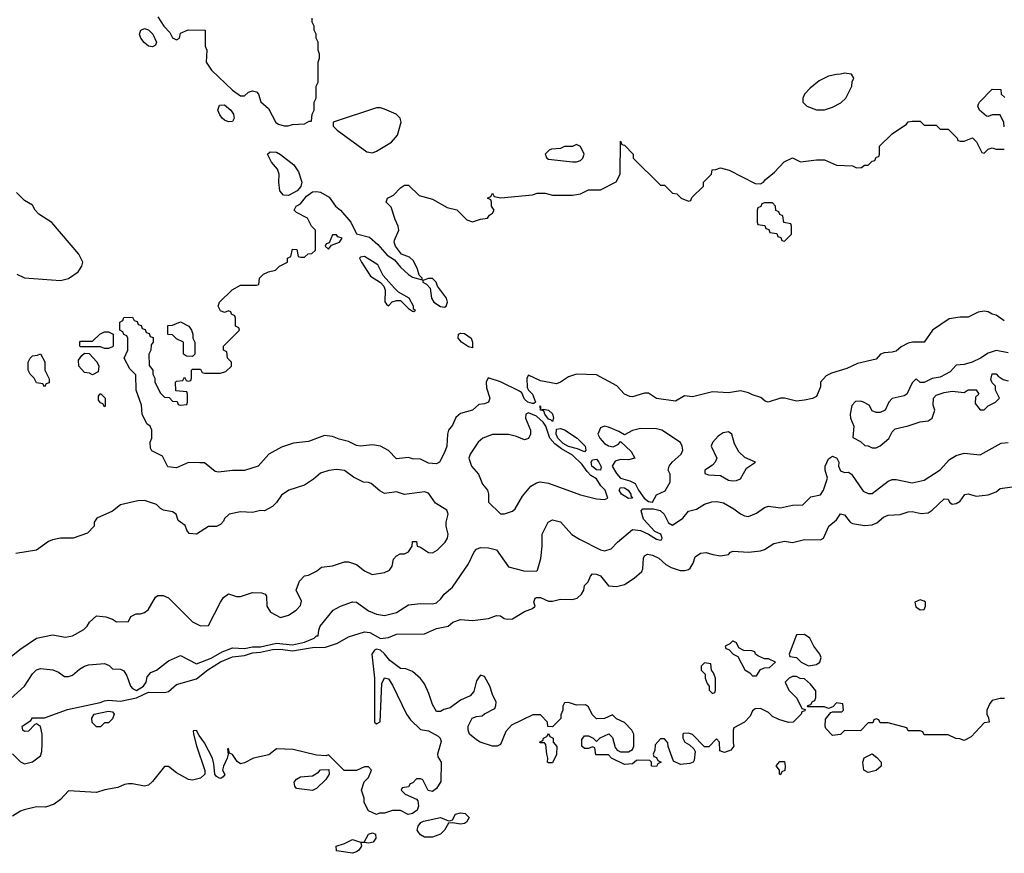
# Model space of a CAD drawing. Header units: inches. Extents: x 2701323 to 2964515, y 494916 to 722124.
# Tile 348 of 656: x 2793126 to 2798050, y 674195 to 678362. Entities that reach past the tile are written whole.
import ezdxf

# ---------------------------------------------------------------- set-up
doc = ezdxf.new("R2010")
doc.units = ezdxf.units.IN
doc.header["$MEASUREMENT"] = 0
doc.layers.add('C7697', color=7, linetype='Continuous')

msp = doc.modelspace()

# ---------------------------------------------------------------- linework, layer by layer
at = {"layer": 'C7697', "color": 2}
for points, elevation in [([(2793816.3, 678376.3), (2793846.8, 678330), (2793877.3, 678297.3), (2793890, 678272), (2793910, 678262), (2793926, 678270), (2793930, 678294), (2793968.9, 678311.1), (2794054, 678310), (2794054, 678230), (2794062, 678210), (2794058, 678150), (2794086, 678110), (2794190.8, 678010), (2794230, 677980.7), (2794250, 677981), (2794270, 677998.8), (2794290, 678006.8), (2794310, 678001), (2794321, 677990), (2794331.1, 677951.1), (2794370, 677918), (2794407.5, 677847.5), (2794419.8, 677839.8), (2794448.4, 677831.6), (2794468.4, 677831.6), (2794490, 677838), (2794550, 677842), (2794574, 677854), (2794586, 677854), (2794588, 677890), (2794598, 677910), (2794598, 677950), (2794608, 677970), (2794608, 678030), (2794618, 678050), (2794618, 678150), (2794626, 678170), (2794626, 678190), (2794618, 678210), (2794618, 678250), (2794608.9, 678268.9), (2794608, 678290), (2794598, 678310), (2794598, 678330), (2794588, 678350), (2794588, 678370)], 10), ([(2798050, 677826), (2798047.3, 677847.3), (2798030, 677886), (2797990, 677886), (2797970, 677878), (2797960.4, 677880.4), (2797926, 677910), (2797918, 677930), (2797920.4, 677939.6), (2797926, 677950), (2797990, 678014), (2798032.7, 678012.7), (2798034, 677990), (2798052.7, 677972.7)], 6), ([(2798050, 676857.2), (2798010, 676884), (2797989.3, 676889.3), (2797970, 676902), (2797950, 676904), (2797919.8, 676900.2), (2797870, 676874), (2797830, 676874), (2797774.4, 676865.6), (2797690.6, 676809.4), (2797650, 676749.2), (2797590.7, 676749.3), (2797570, 676745.2), (2797534, 676726), (2797510, 676705.2), (2797490, 676699.3), (2797450, 676697.2), (2797430.7, 676689.3), (2797410, 676664), (2797316.3, 676643.7), (2797262, 676618), (2797185.5, 676594.5), (2797159.1, 676580.9), (2797131, 676550), (2797130, 676526), (2797110, 676478), (2797090, 676468), (2797050, 676459), (2797010, 676455.3), (2796950, 676469), (2796930, 676469), (2796869.2, 676449.2), (2796854.6, 676454.6), (2796832.9, 676472.9), (2796790, 676486), (2796770, 676497.2), (2796730, 676506), (2796670, 676497.2), (2796590, 676500.9), (2796490, 676477.2), (2796450, 676482), (2796405.4, 676454.6), (2796310, 676468.7), (2796270, 676495.3), (2796250, 676494), (2796190, 676477.2), (2796178, 676478), (2796150, 676489), (2796111.8, 676531.8), (2796010, 676586.6), (2795910.6, 676589.4), (2795870, 676577.2), (2795830, 676549), (2795810, 676541.2), (2795730, 676557), (2795670, 676584), (2795663, 676570), (2795663.9, 676523.9), (2795670.7, 676510), (2795690.3, 676490.3), (2795706, 676450), (2795697.5, 676442.5), (2795690, 676442.9), (2795667, 676450), (2795650, 676465.1), (2795636.8, 676496.8), (2795624.8, 676504.8), (2795530, 676552), (2795468.1, 676571.9), (2795458, 676550), (2795460.9, 676520.9), (2795477.3, 676470), (2795470.8, 676450), (2795450, 676441.2), (2795422, 676438), (2795390, 676409.3), (2795330, 676393.2), (2795307.5, 676372.5), (2795290, 676335.3), (2795271, 676310), (2795264.7, 676290), (2795262.8, 676230), (2795250, 676198), (2795224.7, 676150), (2795210, 676141.2), (2795170, 676145.2), (2795130, 676165.2), (2795090, 676166.6), (2795070, 676173.2), (2795010, 676166.6), (2794970, 676209), (2794930, 676229.2), (2794890, 676237.2), (2794830, 676229.4), (2794810, 676232.7), (2794770, 676253.2), (2794724.1, 676264.1), (2794690, 676279), (2794650, 676284), (2794570, 676253.2), (2794494.8, 676245.2), (2794435.3, 676224.7), (2794371.3, 676190), (2794318, 676130), (2794250, 676109), (2794190, 676109), (2794120.2, 676100.2), (2794104, 676104), (2794050, 676146), (2794027.3, 676147.3), (2793970, 676148.7), (2793910, 676121.2), (2793866.6, 676126.6), (2793840.4, 676180.4), (2793787.3, 676207.3), (2793780.4, 676220.4), (2793778, 676250), (2793786, 676270), (2793786, 676310), (2793778, 676330), (2793762, 676342), (2793738, 676390), (2793734.6, 676434.6), (2793708, 676510), (2793707.3, 676587.3), (2793676.4, 676616.4), (2793648, 676670), (2793666, 676710), (2793666, 676770), (2793662, 676782), (2793647.3, 676787.3), (2793642, 676802), (2793626, 676810), (2793626, 676850), (2793642, 676858), (2793647.3, 676872.7), (2793690, 676874), (2793698, 676858), (2793712.7, 676852.7), (2793718, 676838), (2793732.7, 676832.7), (2793738, 676818), (2793752.7, 676812.7), (2793758, 676798), (2793772.7, 676792.7), (2793778, 676778), (2793792.7, 676772.7), (2793794, 676750), (2793783.6, 676736.4), (2793782, 676710), (2793772, 676690), (2793772.7, 676632.7), (2793792, 676610), (2793792, 676590), (2793802, 676570), (2793802, 676550), (2793830, 676494), (2793850, 676474), (2793872.7, 676472.7), (2793890, 676454), (2793912.7, 676452.7), (2793918, 676438), (2793930, 676434), (2793962, 676438), (2793966, 676450), (2793966, 676490), (2793962, 676502), (2793907.3, 676507.3), (2793906, 676550), (2793910, 676554), (2793942, 676558), (2793950, 676574), (2793958, 676558), (2793970, 676554), (2793982, 676558), (2793986, 676570), (2793986, 676610), (2793990, 676614), (2794030, 676614), (2794038, 676598), (2794050, 676594), (2794130, 676594), (2794156.4, 676603.6), (2794186, 676630), (2794186, 676650), (2794166, 676670), (2794162, 676702), (2794146, 676710), (2794146, 676730), (2794226, 676810), (2794222, 676822), (2794206, 676830), (2794206, 676870), (2794202, 676882), (2794186, 676890), (2794182, 676902), (2794170, 676906), (2794150, 676898), (2794130, 676906), (2794118, 676930), (2794126, 676950), (2794188.9, 677011.1), (2794230, 677034), (2794310, 677034), (2794322, 677038), (2794326, 677070), (2794346, 677090), (2794370, 677102), (2794406, 677110), (2794426, 677130), (2794466, 677150), (2794466, 677170), (2794482, 677178), (2794490, 677214), (2794512.7, 677212.7), (2794518, 677178), (2794530, 677174), (2794550, 677174), (2794568, 677192), (2794587.3, 677192.7), (2794606, 677210), (2794606, 677310), (2794586, 677330), (2794566, 677370), (2794510, 677398), (2794498, 677410), (2794508, 677430), (2794530, 677441), (2794561, 677479), (2794590, 677500.8), (2794610, 677503.6), (2794630, 677499.6), (2794674.1, 677474.1), (2794705.7, 677430), (2794730.3, 677410.2), (2794781.7, 677350), (2794810, 677290.7), (2794875.5, 677275.5), (2794917.5, 677237.5), (2794964.3, 677184.3), (2795000.7, 677160.7), (2795030, 677124.6), (2795070, 677087.6), (2795090, 677075.5), (2795138, 677062), (2795138, 677070), (2795124, 677084), (2795115.5, 677115.5), (2795096, 677156), (2795075.5, 677175.5), (2795035.3, 677190), (2795006, 677230), (2794999, 677250), (2795000.2, 677259.8), (2795022, 677310), (2795019, 677330), (2795003.2, 677363.2), (2794984, 677424), (2794958, 677450), (2794966, 677470), (2794994.6, 677485.4), (2795030, 677522), (2795050, 677534), (2795070, 677534), (2795123.6, 677483.6), (2795190, 677464.7), (2795263.6, 677423.6), (2795311.3, 677411.3), (2795362, 677362), (2795390, 677351.3), (2795430, 677364.7), (2795466, 677370), (2795475.3, 677384.7), (2795490, 677394), (2795498, 677410), (2795486, 677430), (2795486, 677450), (2795482, 677462), (2795466, 677470), (2795482, 677478), (2795490, 677494), (2795498, 677478), (2795531.6, 677471.6), (2795690, 677486.8), (2795714.4, 677494.4), (2795754.4, 677494.4), (2795790, 677484.7), (2795890, 677484.7), (2795930, 677491.3), (2795970, 677511), (2796030, 677512), (2796109, 677551), (2796129, 677590), (2796130, 677754), (2796138, 677738), (2796150, 677734), (2796194, 677690), (2796194, 677670), (2796330, 677534), (2796350, 677534), (2796390, 677494), (2796411.6, 677491.6), (2796434, 677470), (2796470, 677454), (2796482, 677458), (2796487.3, 677472.7), (2796546, 677530), (2796546, 677550), (2796586, 677590), (2796588.9, 677611.1), (2796607.3, 677612.7), (2796630, 677622), (2796674, 677610), (2796803.6, 677543.6), (2796830, 677542), (2796846, 677550), (2796856.4, 677563.6), (2796900.4, 677599.6), (2796948.9, 677651.1), (2796990, 677672), (2797030, 677652), (2797110, 677662), (2797150, 677662), (2797210, 677634), (2797290, 677632), (2797310, 677622), (2797336.4, 677623.6), (2797350, 677634), (2797370, 677634), (2797390, 677654), (2797402, 677658), (2797410, 677674), (2797422, 677678), (2797426, 677690), (2797426, 677730), (2797488.9, 677791.1), (2797560.4, 677839.6), (2797570, 677852), (2797590, 677854), (2797630, 677854), (2797650, 677834), (2797710, 677834), (2797730, 677814), (2797770, 677814), (2797814, 677770), (2797818, 677758), (2797830, 677754), (2797850, 677754), (2797891.6, 677771.6), (2797911.6, 677751.6), (2797938, 677698), (2797950, 677694), (2797970, 677714), (2797990, 677722), (2798010, 677714), (2798050, 677714)], 6), ([(2793111, 677090), (2793150, 677070.6), (2793330, 677057.3), (2793370, 677067.3), (2793418.4, 677101.6), (2793437.2, 677130), (2793441.2, 677150), (2793421.2, 677190), (2793287.2, 677347.2), (2793222, 677390), (2793204, 677410), (2793190, 677435.3), (2793150, 677458), (2793110, 677498)], 10), ([(2798070, 676697.2), (2798010, 676708.7), (2797970, 676695.3), (2797930.9, 676669.1), (2797890, 676649), (2797850, 676638), (2797810, 676635.3), (2797778.8, 676601.2), (2797730, 676575.3), (2797690, 676568.7), (2797650, 676548), (2797628.4, 676548.4), (2797610, 676566), (2797590, 676546), (2797562, 676490), (2797550, 676482), (2797490, 676468), (2797472, 676450), (2797454, 676410), (2797430, 676398), (2797410, 676398), (2797390, 676406), (2797374.6, 676434.6), (2797346, 676450), (2797330, 676455.3), (2797306.4, 676453.6), (2797286.8, 676433.2), (2797278.8, 676390), (2797281, 676370), (2797298, 676330), (2797292.7, 676272.7), (2797330, 676254), (2797352.7, 676232.7), (2797370, 676232), (2797390, 676222), (2797410, 676222), (2797430, 676231.3), (2797472.1, 676267.9), (2797490, 676302), (2797503.7, 676316.3), (2797570, 676331), (2797628.9, 676351.1), (2797670, 676356), (2797688.7, 676370), (2797702, 676410), (2797694.6, 676434.6), (2797695.3, 676470), (2797710, 676484.7), (2797750, 676498), (2797790, 676504.7), (2797850, 676498), (2797870, 676512), (2797910, 676511.3), (2797922, 676490), (2797906, 676474), (2797903.5, 676443.5), (2797930, 676412), (2797950, 676412), (2797968.9, 676431.1), (2798006, 676450), (2798026, 676470), (2798006, 676510), (2798006, 676530), (2797990, 676546), (2797983.1, 676563.1), (2797990, 676592), (2798010, 676592), (2798019.6, 676579.6), (2798043.6, 676563.6), (2798070, 676556)], 10), ([(2793061.2, 674950), (2793150, 675030.8), (2793190, 675091.3), (2793210, 675111.3), (2793230, 675118), (2793291.1, 675111.1), (2793319.8, 675099.8), (2793350, 675078), (2793370, 675078), (2793390, 675084.7), (2793424.8, 675115.2), (2793450, 675130.7), (2793470, 675137.3), (2793550, 675144), (2793573, 675133), (2793590, 675116), (2793630, 675114.8), (2793647.3, 675107.3), (2793662.5, 675082.5), (2793680.7, 675030), (2793690, 675018.8), (2793710, 675009.1), (2793744.5, 675030), (2793759.3, 675050), (2793764.1, 675075.9), (2793782, 675098), (2793810, 675110.8), (2793870, 675156), (2793930, 675182.8), (2794010, 675141), (2794084, 675170), (2794138.5, 675201.5), (2794190, 675222.4), (2794250, 675219.1), (2794290, 675227.1), (2794330, 675226.8), (2794410, 675244.6), (2794490, 675236.2), (2794550, 675250.4), (2794598, 675270), (2794610, 675282), (2794618, 675282), (2794621.2, 675310), (2794629.2, 675330), (2794694, 675410), (2794729.6, 675430.4), (2794790, 675451), (2794810.8, 675450.8), (2794870, 675406.8), (2794910.6, 675390.6), (2794950, 675382.8), (2795010, 675398.8), (2795070, 675436), (2795130, 675442.8), (2795190, 675441), (2795210, 675446), (2795232.9, 675467.1), (2795248.7, 675490), (2795290, 675524.7), (2795370, 675641), (2795399.1, 675700.9), (2795410, 675714.8), (2795430, 675722.8), (2795470, 675722), (2795510, 675711.3), (2795570, 675626), (2795646.4, 675606.4), (2795710, 675604.7), (2795715.3, 675610), (2795732.5, 675667.5), (2795739.3, 675730), (2795739, 675790), (2795768.7, 675850), (2795790, 675861), (2795830, 675851), (2795888, 675788), (2795925.2, 675765.2), (2796030, 675711), (2796052.9, 675707.1), (2796084, 675716), (2796115.3, 675750), (2796190, 675814), (2796230, 675808), (2796270.5, 675790.5), (2796310, 675764.9), (2796330, 675760.7), (2796336.6, 675763.4), (2796339.3, 675770), (2796332.3, 675790), (2796303.1, 675803.1), (2796245.2, 675865.2), (2796233.3, 675906.7), (2796242.6, 675917.4), (2796296.4, 675916.4), (2796328.9, 675908.9), (2796348.2, 675890), (2796370, 675847.3), (2796390, 675834.9), (2796442, 675870), (2796470, 675904.7), (2796510, 675914.8), (2796550, 675940.7), (2796587.9, 675952.1), (2796612.5, 675952.5), (2796645.8, 675945.8), (2796696.8, 675916.8), (2796730, 675891), (2796750, 675881), (2796770, 675878.8), (2796810, 675894.8), (2796850, 675922.8), (2796870, 675930.6), (2796930, 675922.4), (2796990, 675934.9), (2797042.7, 675937.3), (2797082.9, 675977.1), (2797130, 675987.3), (2797146, 676010), (2797165.6, 676070), (2797153.6, 676110), (2797154.7, 676130), (2797170, 676167.3), (2797190, 676179.3), (2797213, 676170), (2797222.4, 676150), (2797221.6, 676130), (2797230, 676106), (2797250, 676098.8), (2797270, 676100.7), (2797286, 676090), (2797344.9, 676004.9), (2797370, 675993.4), (2797390, 675994), (2797470, 676054.8), (2797490, 676064), (2797510, 676064), (2797590, 676046.8), (2797650, 676060.7), (2797730, 676110.8), (2797776, 676164), (2797810, 676182.8), (2797850, 676194.8), (2797930, 676187.3), (2798034.8, 676245.2), (2798070, 676248)], 6), ([(2793050, 675151.3), (2793126.3, 675213.7), (2793210, 675270.7), (2793290, 675286.8), (2793355.3, 675275.3), (2793390, 675281), (2793446.8, 675313.2), (2793464, 675330), (2793475.3, 675350), (2793510, 675382), (2793556.9, 675376.9), (2793590, 675364.7), (2793610, 675352), (2793670, 675354), (2793682, 675378), (2793708.9, 675391.1), (2793730, 675391.3), (2793750, 675398), (2793769.1, 675410.9), (2793804.7, 675475.3), (2793816.4, 675483.6), (2793843.6, 675483.6), (2793870.9, 675470.9), (2793990, 675352), (2794030, 675332), (2794070, 675334), (2794129.4, 675450.6), (2794146, 675474), (2794170, 675491.3), (2794210, 675478), (2794230, 675478), (2794290, 675498), (2794336.9, 675496.9), (2794354, 675490), (2794359.6, 675479.6), (2794362, 675430), (2794379.6, 675399.6), (2794430, 675374), (2794470, 675384.7), (2794508, 675410), (2794530, 675434), (2794534.6, 675454.6), (2794508, 675510), (2794524.7, 675555.3), (2794550, 675582), (2794570, 675584.7), (2794610, 675604.7), (2794635.3, 675624.7), (2794690, 675631), (2794750, 675651), (2794770, 675651), (2794810, 675638.8), (2794850, 675606), (2794888.1, 675588.1), (2794950, 675598.8), (2794975.3, 675610), (2794988.7, 675630), (2794994.6, 675665.4), (2795010, 675682), (2795028.9, 675691.1), (2795050, 675692), (2795070, 675702), (2795088, 675730), (2795090, 675754), (2795110, 675754), (2795114, 675730), (2795130, 675724.7), (2795170, 675698), (2795190, 675696), (2795214, 675710), (2795254, 675750), (2795265.2, 675770), (2795269, 675790), (2795259, 675830), (2795259, 675850), (2795268.7, 675890), (2795262, 675910), (2795205.2, 675945.2), (2795170, 675995.3), (2795150, 676002), (2795050, 675988), (2795010, 676002), (2794950, 675994), (2794926.3, 676006.3), (2794883.1, 676043.1), (2794870, 676048.7), (2794846, 676050), (2794794.6, 676074.6), (2794750, 676109), (2794710, 676114), (2794671.6, 676108.4), (2794630, 676095.3), (2794595.3, 676064.7), (2794550, 676035.3), (2794472, 676010), (2794435.3, 675984.7), (2794410, 675948), (2794390, 675928), (2794350, 675906), (2794330, 675908), (2794290, 675899), (2794230, 675902), (2794174, 675890), (2794151, 675869), (2794145.4, 675854.6), (2794130, 675838), (2794110, 675829), (2794070, 675829), (2794010, 675789.2), (2793974, 675794), (2793962, 675810), (2793953.6, 675833.6), (2793918, 675858), (2793908, 675890), (2793890, 675902), (2793846, 675910), (2793830, 675918), (2793810, 675938), (2793750, 675958), (2793716.4, 675956.4), (2793630, 675937.2), (2793590, 675905.2), (2793512, 675870), (2793498, 675850), (2793498, 675830), (2793465.4, 675794.6), (2793394, 675770), (2793330.9, 675769.1), (2793290, 675761.2), (2793270, 675754), (2793210, 675709.2), (2793106.4, 675693.6)], 10), ([(2793090, 674691.3), (2793130, 674651.3), (2793150, 674641), (2793190, 674651.3), (2793230, 674682), (2793236.2, 674703.8), (2793237.6, 674742.4), (2793237.6, 674790), (2793230, 674828), (2793210, 674842), (2793201, 674839), (2793170, 674805.2), (2793150, 674804), (2793142, 674810), (2793138, 674830), (2793182, 674858), (2793190, 674872), (2793250, 674871.3), (2793365.9, 674914.1), (2793528.9, 674948.9), (2793550, 674957.4), (2793570, 674960.8), (2793630, 674955.5), (2793710, 674971.8), (2793770, 674999.3), (2793850, 674999.1), (2793870, 675003.7), (2793910, 675038), (2794010, 675066), (2794067.6, 675112.4), (2794130, 675152), (2794190, 675176.5), (2794250, 675182.6), (2794290, 675196.3), (2794330, 675199.4), (2794390, 675213.5), (2794430, 675214.4), (2794490, 675206.3), (2794590, 675223.8), (2794655.4, 675224.6), (2794715.3, 675244.7), (2794770, 675276.9), (2794850, 675301.1), (2794877.8, 675297.7), (2794930, 675267.7), (2794970, 675273.1), (2795010, 675290.3), (2795150, 675292.4), (2795210, 675318.7), (2795269.2, 675330), (2795292.3, 675350), (2795330, 675363.1), (2795390, 675358), (2795471.2, 675368.8), (2795510, 675384), (2795530, 675382), (2795548.9, 675368.9), (2795564.6, 675364.6), (2795590, 675367), (2795650, 675403.1), (2795690, 675418.8), (2795704, 675430), (2795697.2, 675450), (2795704, 675470), (2795710, 675474), (2795730, 675473), (2795770, 675454.8), (2795790, 675454.8), (2795830, 675464.4), (2795890, 675462.6), (2795913.2, 675470), (2795935.3, 675490), (2795948, 675510), (2795950, 675534), (2795968.4, 675551.6), (2795980.2, 675579.8), (2795990, 675591), (2796010, 675590.7), (2796030, 675581), (2796071.3, 675531.3), (2796110, 675528.4), (2796150, 675538.7), (2796199.3, 675570), (2796237.2, 675602.8), (2796243.1, 675616.9), (2796245.2, 675670), (2796250, 675682), (2796266, 675690), (2796290, 675684.7), (2796322, 675670), (2796358, 675638), (2796383.4, 675623.4), (2796429.1, 675609.1), (2796450, 675609.1), (2796470, 675612.9), (2796479.5, 675620.5), (2796494.5, 675645.5), (2796503.5, 675676.5), (2796530, 675695.3), (2796559, 675699), (2796592.1, 675687.9), (2796630, 675682), (2796670, 675687.7), (2796680.2, 675699.8), (2796694.6, 675705.4), (2796770, 675700.2), (2796830, 675706.3), (2796850, 675712.7), (2796896.6, 675743.4), (2796950, 675754.8), (2796990, 675747.7), (2797050, 675763.6), (2797130, 675761.1), (2797146.6, 675770), (2797172.7, 675830), (2797210, 675861), (2797230, 675890.8), (2797250, 675886), (2797279.1, 675850), (2797290, 675843.7), (2797350, 675834), (2797390, 675837.4), (2797412.6, 675847.4), (2797445.3, 675874.7), (2797470, 675884.9), (2797530, 675888.9), (2797570, 675902.4), (2797590, 675903.9), (2797633.5, 675893.5), (2797670, 675897.3), (2797690, 675910.3), (2797750, 675966), (2797770, 675964.7), (2797776.3, 675950), (2797790, 675940.4), (2797810, 675942.6), (2797830, 675955.5), (2797852.1, 675987.9), (2797870, 675991.3), (2797910, 675979.5), (2797970, 675986.3), (2798010, 676002), (2798030, 676018), (2798090, 676026)], 2), ([(2798051.6, 674968.4), (2798030, 674968), (2797990, 674958), (2797976.9, 674943.1), (2797962, 674910), (2797962, 674890), (2797971.6, 674871.6), (2797974, 674850), (2797950, 674846), (2797883.6, 674776.4), (2797850, 674758), (2797827.3, 674767.3), (2797808.4, 674768.4), (2797770, 674786), (2797650, 674786), (2797642, 674802), (2797630, 674806), (2797570, 674806), (2797562, 674822), (2797470, 674846), (2797430, 674846), (2797422, 674862), (2797410, 674866), (2797398, 674862), (2797392.7, 674847.3), (2797370, 674846), (2797330, 674806), (2797250, 674808), (2797230, 674788.7), (2797190, 674784), (2797158, 674818), (2797154, 674830), (2797155.3, 674864.7), (2797182, 674898), (2797190, 674902), (2797238, 674902), (2797246, 674910), (2797242, 674942), (2797210, 674946), (2797192.7, 674927.3), (2797170, 674918), (2797150, 674926), (2797066, 674926), (2797067.3, 674932.7), (2797082, 674938), (2797090, 674954), (2797102, 674958), (2797107.3, 674972.7), (2797107.3, 675007.3), (2797080.4, 675040.4), (2797050, 675066), (2797028.4, 675068.4), (2797010, 675078), (2796990, 675078), (2796974, 675070), (2796954, 675050), (2796972, 675010), (2797012, 674970), (2797038, 674918), (2797054, 674914), (2797052.7, 674907.3), (2797038, 674902), (2797034, 674890), (2796994, 674850), (2796970, 674848), (2796923.1, 674863.1), (2796890, 674878), (2796870, 674898), (2796830, 674918), (2796803.6, 674916.4), (2796790, 674906), (2796779.8, 674880.2), (2796750.7, 674849.3), (2796698, 674822), (2796694, 674810), (2796694, 674746), (2796698, 674730), (2796682, 674710), (2796650, 674698), (2796627.3, 674707.3), (2796626, 674750), (2796610, 674766), (2796572.7, 674727.3), (2796550, 674726), (2796490, 674788), (2796470, 674795.3), (2796446, 674794), (2796442, 674790), (2796442, 674770), (2796452, 674750), (2796476, 674736), (2796496.9, 674716.9), (2796503.6, 674703.6), (2796499.6, 674660.4), (2796494, 674650), (2796476.9, 674643.1), (2796430, 674639), (2796395.3, 674655.3), (2796368.4, 674728.4), (2796367.3, 674747.3), (2796350, 674766), (2796330, 674766), (2796303.6, 674736.4), (2796302, 674710), (2796294, 674690), (2796298, 674678), (2796310, 674674), (2796318, 674658), (2796334, 674650), (2796318, 674642), (2796310, 674628), (2796286, 674630), (2796286, 674650), (2796278, 674658), (2796219.6, 674660.4), (2796210, 674658), (2796190, 674642), (2796150, 674638), (2796086, 674670), (2796070, 674686), (2796007.3, 674687.3), (2796002, 674722), (2795990, 674726), (2795970, 674718), (2795950, 674718), (2795938, 674730), (2795936.4, 674763.6), (2795950, 674782), (2795970, 674782), (2795994, 674770), (2796010, 674754), (2796028.4, 674771.6), (2796071.6, 674791.6), (2796090, 674774), (2796103.6, 674723.6), (2796114, 674710), (2796130, 674702), (2796170, 674702), (2796190, 674714), (2796198, 674730), (2796198, 674790), (2796188, 674810), (2796150, 674848), (2796110, 674866), (2796090, 674886), (2796050, 674868), (2796010, 674866), (2795988.4, 674888.4), (2795970, 674926), (2795956.4, 674936.4), (2795910, 674935.3), (2795870, 674948), (2795850, 674946), (2795842, 674930), (2795842, 674910), (2795832.7, 674887.3), (2795831.6, 674868.4), (2795790, 674826), (2795768, 674828), (2795766, 674850), (2795730, 674886), (2795692.7, 674887.3), (2795585.4, 674834.6), (2795556.9, 674803.1), (2795530, 674738), (2795514, 674730), (2795490, 674729.5), (2795428.7, 674750), (2795410, 674761.2), (2795375.3, 674790), (2795368, 674810), (2795368, 674830), (2795388, 674870), (2795410, 674878), (2795439, 674881), (2795450, 674892), (2795502, 674918), (2795507.3, 674932.7), (2795508, 674950), (2795490, 674988), (2795477, 675030), (2795450, 675079), (2795430, 675085.2), (2795423.4, 675076.6), (2795410, 675057.2), (2795396.4, 675003.6), (2795378.6, 674981.4), (2795330, 674959.7), (2795279, 674921), (2795246.7, 674913.3), (2795230, 674904), (2795210, 674904), (2795190, 674939), (2795172.7, 674992.7), (2795150, 675042), (2795130, 675069), (2795090, 675104), (2795057.2, 675117.2), (2795030, 675119), (2794977.6, 675157.6), (2794950, 675192.3), (2794930, 675209.3), (2794910, 675215.1), (2794901, 675210), (2794887.3, 675190), (2794900.7, 675070), (2794901, 674850), (2794910, 674841), (2794928.4, 674851.6), (2794937.2, 675042.8), (2794950, 675072), (2794970, 675066), (2794990, 675034.8), (2795059.6, 674890), (2795081, 674861), (2795130, 674813), (2795170, 674806.3), (2795219.5, 674779.5), (2795228.7, 674770), (2795233.7, 674753.7), (2795214.8, 674690), (2795216.9, 674676.9), (2795234, 674650), (2795232.7, 674552.7), (2795210, 674518), (2795190, 674504), (2795169.2, 674509.2), (2795142, 674562), (2795130, 674566), (2795110, 674566), (2795092.7, 674547.3), (2795078, 674542), (2795070, 674526), (2795038, 674522), (2795034, 674510), (2795054, 674490), (2795110, 674464.7), (2795116.8, 674456.8), (2795120.7, 674430), (2795114, 674410), (2795090, 674394), (2795069.1, 674389.1), (2795030, 674408.7), (2794991.1, 674408.9), (2794950, 674395.3), (2794924.7, 674395.3), (2794910, 674388), (2794870, 674406), (2794848.9, 674448.9), (2794848.7, 674470), (2794835.3, 674510), (2794848.4, 674551.6), (2794870, 674574), (2794886, 674610), (2794870, 674626), (2794850, 674626), (2794810, 674608), (2794748.4, 674608.4), (2794670, 674686), (2794658, 674682), (2794610, 674685.2), (2794492.9, 674712.9), (2794410, 674716), (2794372.7, 674687.3), (2794296, 674670), (2794250, 674646), (2794230, 674642), (2794213.3, 674653.3), (2794190, 674689.2), (2794175.3, 674695.3), (2794170, 674718), (2794165.4, 674714.6), (2794168.2, 674690), (2794163.1, 674670), (2794144.9, 674630), (2794141, 674610), (2794151.1, 674588.9), (2794143.6, 674576.4), (2794131.3, 674568.7), (2794126, 674570), (2794110, 674578), (2794102, 674590), (2794097.6, 674642.4), (2794089.6, 674670), (2794050, 674746), (2794022.9, 674782.9), (2794010, 674808.7), (2793994, 674806), (2793996, 674790), (2794010, 674731.3), (2794051.1, 674608.9), (2794051.3, 674590), (2794030.4, 674569.6), (2793990, 674560.9), (2793970, 674562.7), (2793910, 674597), (2793870, 674629.2), (2793850, 674629.2), (2793790, 674553.6), (2793770, 674534.7), (2793750, 674529.6), (2793690, 674542.6), (2793670, 674542), (2793650, 674538), (2793617.3, 674522.7), (2793552.5, 674512.5), (2793510, 674498.3), (2793370, 674507.3), (2793330, 674463), (2793299.2, 674440.8), (2793254.3, 674425.7), (2793210, 674426.6), (2793148.9, 674411.1), (2793130, 674405.1), (2793090, 674380.7)], 2)]:
    msp.add_lwpolyline(points, dxfattribs=dict(at, elevation=elevation))
for points, elevation in [([(2793790, 678226.6), (2793769.8, 678229.8), (2793747.9, 678247.9), (2793731.1, 678270), (2793724.4, 678290), (2793732.3, 678310), (2793750, 678317.7), (2793770, 678311.6), (2793792.6, 678290), (2793810.2, 678249.8), (2793805.3, 678234.7)], 6), ([(2797250, 678095.3), (2797231.1, 678088.9), (2797210, 678088.7), (2797170, 678079), (2797123.5, 678056.5), (2797079.8, 678020.2), (2797051.3, 677990), (2797042, 677970), (2797042, 677950), (2797062, 677930), (2797110, 677911.3), (2797150, 677911.3), (2797190, 677924.7), (2797233.2, 677946.8), (2797258, 677970), (2797288, 678030), (2797288.7, 678051.3), (2797298, 678070), (2797286, 678090)], 10), ([(2794170, 677851.3), (2794150, 677859.7), (2794138.7, 677870), (2794126.4, 677886.4), (2794117.6, 677910), (2794125.3, 677934.7), (2794150, 677935.8), (2794181.1, 677910), (2794196, 677890), (2794198.7, 677870), (2794190, 677852.7)], 6), ([(2794930, 677922), (2794910, 677922), (2794694, 677850), (2794694, 677830), (2794714, 677810), (2794862, 677702), (2794890, 677696), (2794910, 677704), (2794985.2, 677750), (2795015.3, 677784.7), (2795034, 677850), (2795028.9, 677868.9), (2795008.9, 677888.9), (2794950, 677915.3)], 10), ([(2794470, 677482.7), (2794444.5, 677484.5), (2794426.3, 677506.3), (2794422, 677550), (2794424.2, 677590), (2794415.4, 677615.4), (2794385.6, 677650), (2794365.2, 677690), (2794378.6, 677701.4), (2794410, 677700.4), (2794430, 677688.7), (2794497.1, 677637.1), (2794520.5, 677600.5), (2794537.8, 677550), (2794532.5, 677527.5), (2794513.8, 677506.2)], 6), ([(2795910, 677738), (2795890, 677728), (2795850, 677728), (2795830, 677718), (2795785.4, 677714.6), (2795774, 677710), (2795754, 677690), (2795762, 677670), (2795770, 677664.7), (2795890, 677651.3), (2795910, 677651.3), (2795930, 677658), (2795942, 677670), (2795948.7, 677690), (2795930, 677728)], 10), ([(2796890, 677446), (2796850, 677446), (2796838, 677442), (2796832.7, 677427.3), (2796818, 677422), (2796814, 677410), (2796814, 677350), (2796818, 677338), (2796852.7, 677332.7), (2796858, 677318), (2796872.7, 677312.7), (2796878, 677298), (2796912.7, 677292.7), (2796918, 677278), (2796932.7, 677272.7), (2796938, 677258), (2796950, 677254), (2796986, 677290), (2796986, 677330), (2796982, 677342), (2796947.3, 677347.3), (2796942, 677382), (2796927.3, 677387.3), (2796922, 677402), (2796907.3, 677407.3), (2796906, 677430)], 6), ([(2794710, 677286), (2794690, 677286), (2794674, 677246), (2794658, 677242), (2794654, 677230), (2794670, 677214), (2794686, 677234), (2794726, 677250), (2794738, 677270), (2794716.4, 677276.4)], 6), ([(2794850, 677178), (2794830, 677175.3), (2794826, 677170), (2794834.8, 677150), (2794880.4, 677080.4), (2794930, 677047.7), (2794947.7, 677030), (2794953.4, 677010), (2794951.6, 676951.6), (2794959.6, 676939.6), (2794970, 676932), (2794989.1, 676950.9), (2795010, 676958.8), (2795030, 676958.8), (2795070, 676918), (2795090, 676904.7), (2795096.4, 676903.6), (2795106, 676910), (2795095.3, 676915.3), (2795095.1, 676930), (2795073.3, 676970), (2795020.5, 677000.5), (2795000.3, 677020.3), (2794943.8, 677083.8), (2794916.6, 677136.6)], 6), ([(2795190, 677068.7), (2795170, 677068.7), (2795142, 677058), (2795142, 677050), (2795159.9, 677039.9), (2795179, 677019), (2795185.5, 676970), (2795197.1, 676950), (2795230, 676928.5), (2795250, 676925.5), (2795259, 676930), (2795265.2, 676950), (2795261.2, 676970), (2795215.3, 677030), (2795208.7, 677050)], 6), ([(2793990, 676678), (2793960.4, 676680.4), (2793946, 676690), (2793946, 676750), (2793910, 676766), (2793890, 676786), (2793867.3, 676787.3), (2793867.3, 676832.7), (2793890, 676834), (2793930, 676852), (2793972, 676830), (2793984.7, 676810), (2793992, 676790), (2793992, 676770), (2794002, 676750), (2794002, 676690)], 6), ([(2793550, 676718), (2793530, 676726), (2793430, 676726), (2793426, 676730), (2793426, 676750), (2793430, 676754), (2793490, 676754), (2793526, 676790), (2793550, 676802), (2793570, 676802), (2793594, 676790), (2793594, 676730), (2793590, 676726), (2793570, 676718)], 6), ([(2795390, 676722), (2795370, 676727), (2795335.1, 676750), (2795319.6, 676770), (2795321.2, 676790), (2795330, 676795.5), (2795350, 676793.4), (2795383.8, 676770), (2795390.4, 676749.6)], 2), ([(2793250, 676526), (2793242, 676542), (2793210, 676546), (2793198, 676570), (2793178, 676590), (2793168, 676610), (2793168, 676650), (2793178, 676670), (2793190, 676682), (2793215.3, 676684.7), (2793230, 676692), (2793251.3, 676651.3), (2793252, 676610), (2793272.7, 676567.3), (2793272.7, 676547.3), (2793258, 676542)], 6), ([(2793490, 676586), (2793474.6, 676594.6), (2793450, 676598), (2793422, 676630), (2793420.4, 676659.6), (2793436.4, 676683.6), (2793450, 676694), (2793472.7, 676692.7), (2793511.1, 676651.1), (2793522, 676630), (2793518, 676602)], 6), ([(2793550, 676426), (2793542, 676442), (2793530, 676446), (2793520.4, 676460.4), (2793520.4, 676479.6), (2793528.4, 676491.6), (2793531.6, 676491.6), (2793554, 676470), (2793554, 676430)], 6), ([(2795729.4, 676429.2), (2795729.4, 676429.4), (2795726, 676430)], 6), ([(2795729.4, 676429.2), (2795731.3, 676428.7), (2795731.3, 676411.3), (2795745.2, 676414.8), (2795770, 676410.3), (2795790, 676392), (2795795.3, 676370), (2795790, 676353.2), (2795781.6, 676361.6), (2795770, 676364.4), (2795751.6, 676390), (2795747.3, 676407.3), (2795729.7, 676410)], 6), ([(2795670, 676396.9), (2795657.3, 676390), (2795655.5, 676370), (2795680.7, 676310), (2795681, 676290), (2795671.1, 676268.9), (2795650, 676262), (2795610, 676279), (2795570, 676288), (2795490, 676289), (2795442, 676270), (2795418, 676250), (2795378, 676190), (2795371.3, 676170), (2795386, 676130), (2795421, 676090), (2795440.7, 676040.7), (2795464.7, 676010), (2795470.8, 675990), (2795471.3, 675950), (2795530, 675892), (2795550, 675892), (2795590, 675904.7), (2795603.1, 675916.9), (2795640.2, 675979.8), (2795682, 676030), (2795710, 676046), (2795729.1, 676050.9), (2795770, 676044.7), (2795930, 675986.8), (2796010, 675967.3), (2796050, 675962.8), (2796068, 675970), (2796054.5, 676010), (2796032.2, 676032.3), (2796010, 676066.6), (2795982.8, 676082.8), (2795963.1, 676103.1), (2795939, 676139), (2795890, 676185.1), (2795836.1, 676216.1), (2795802.3, 676242.3), (2795776.9, 676270), (2795757.2, 676330), (2795744.2, 676350), (2795710, 676379.8)], 10), ([(2795950, 676200.9), (2795915.8, 676215.8), (2795870, 676227.9), (2795843.7, 676243.7), (2795816.8, 676270), (2795808.2, 676290), (2795810, 676315.5), (2795830, 676318.9), (2795850, 676311.7), (2795914, 676270), (2795954, 676230), (2795957.1, 676210)], 6), ([(2796050, 676329.2), (2796030, 676322), (2796017.3, 676290), (2796026.8, 676270), (2796050, 676242.8), (2796070, 676231), (2796093.6, 676226.4), (2796120.4, 676239.6), (2796130, 676254), (2796183.6, 676203.6), (2796202, 676170), (2796170, 676161.2), (2796130, 676162.7), (2796104.4, 676155.6), (2796088.5, 676130), (2796110, 676092.4), (2796130.7, 676070), (2796177.2, 676057.2), (2796203.8, 676043.8), (2796220.5, 676010), (2796248.7, 675970), (2796270, 675953), (2796290, 675949.2), (2796310, 675986), (2796353.6, 676006.4), (2796379, 676050), (2796379, 676090), (2796369.2, 676110), (2796374, 676130), (2796389, 676150), (2796434, 676190), (2796442, 676210), (2796439, 676230), (2796430, 676248), (2796338, 676310), (2796310, 676317.2), (2796230, 676319), (2796191.1, 676308.9), (2796150, 676286), (2796123.1, 676303.1), (2796070, 676325.2)], 10), ([(2796670, 676302), (2796643.6, 676296.4), (2796619.6, 676280.4), (2796591.1, 676248.9), (2796584.7, 676230), (2796612, 676170), (2796604.7, 676150), (2796590, 676135.3), (2796552, 676110), (2796552.7, 676092.7), (2796570, 676086), (2796630, 676082.8), (2796670, 676060.7), (2796690, 676057.3), (2796710, 676058.8), (2796730, 676066.8), (2796760.9, 676119.1), (2796806, 676150), (2796752.5, 676172.5), (2796722, 676202), (2796701.2, 676241.2), (2796688, 676290)], 10), ([(2796030, 676109.7), (2796010, 676111.3), (2795987.7, 676130), (2795984.4, 676150), (2795990, 676162), (2796010, 676164.9), (2796022.6, 676150), (2796034, 676126)], 6), ([(2796170, 675967.7), (2796135.1, 675990), (2796124.4, 676010), (2796130, 676024), (2796150, 676022.3), (2796168.4, 676010), (2796182.8, 675990), (2796182.3, 675982.3), (2796190, 675969.5)], 6), ([(2797630, 675462), (2797602, 675450), (2797606.8, 675426.8), (2797630, 675412), (2797650, 675414), (2797655.3, 675430), (2797655.3, 675450), (2797650, 675455.3)], 2), ([(2797050, 675288), (2797010, 675286), (2796974, 675190), (2796978, 675178), (2797010, 675174), (2797034, 675150), (2797070, 675132), (2797110, 675138), (2797128, 675150), (2797133.6, 675173.6), (2797128, 675190), (2797098, 675230), (2797078, 675270)], 2), ([(2796690, 675255.3), (2796678, 675242), (2796654, 675230), (2796658, 675218), (2796672.7, 675212.7), (2796694, 675190), (2796718, 675178), (2796751.6, 675111.6), (2796776.9, 675096.9), (2796790, 675082), (2796810, 675082), (2796830, 675114), (2796850, 675122), (2796876.4, 675123.6), (2796906, 675150), (2796870, 675166), (2796850, 675166), (2796820.4, 675180.4), (2796806, 675190), (2796802, 675202), (2796787.3, 675207.3), (2796748, 675208), (2796722, 675222), (2796710, 675246), (2796694.6, 675254.6)], 2), ([(2796550, 675146), (2796534, 675130), (2796534, 675110), (2796554, 675090), (2796554, 675070), (2796563.6, 675043.6), (2796574, 675030), (2796574, 675010), (2796590, 674994), (2796602, 674998), (2796606, 675010), (2796606, 675070), (2796596.4, 675096.4), (2796586, 675110), (2796582, 675142)], 2), ([(2793510, 674826), (2793488.4, 674848.4), (2793486, 674870), (2793498, 674890), (2793570, 674904.7), (2793590, 674902), (2793598, 674890), (2793590, 674866), (2793570, 674846), (2793550, 674846), (2793530, 674826)], -2), ([(2795770, 674646), (2795766, 674650), (2795768, 674670), (2795762, 674690), (2795758, 674738), (2795750, 674746), (2795730, 674746), (2795726, 674750), (2795742, 674758), (2795746, 674770), (2795762, 674778), (2795770, 674794), (2795778, 674778), (2795794, 674770), (2795794, 674750), (2795811.6, 674728.4), (2795811.1, 674688.9), (2795790, 674646)], 2), ([(2797370, 674598), (2797348, 674610), (2797342, 674650), (2797348.9, 674671.1), (2797390, 674692), (2797412.7, 674672.7), (2797434, 674650), (2797434, 674630), (2797410, 674608)], 2), ([(2796930, 674586), (2796926, 674590), (2796926, 674610), (2796908.7, 674631.3), (2796927.3, 674652.7), (2796950, 674654), (2796954, 674630), (2796951.6, 674608.4), (2796938, 674602)], 2), ([(2794590, 674508), (2794510, 674518), (2794502, 674530), (2794499, 674550), (2794510, 674564.7), (2794530, 674576), (2794590, 674582), (2794620.4, 674599.6), (2794630, 674611.3), (2794672.7, 674612.7), (2794674, 674590), (2794656.9, 674563.1), (2794610, 674518)], 2), ([(2795330, 674339.7), (2795290, 674347.6), (2795270, 674345.2), (2795250, 674309.4), (2795230, 674289.4), (2795190, 674274.5), (2795150, 674274.5), (2795130, 674286), (2795120.1, 674300.1), (2795114.5, 674310), (2795118, 674330), (2795131.5, 674348.5), (2795145.3, 674354.7), (2795230, 674373.7), (2795270, 674356), (2795282, 674358), (2795290, 674362), (2795305.2, 674390), (2795330, 674396.4), (2795353, 674393), (2795373.2, 674373.2), (2795360.7, 674350), (2795350, 674343.6)], 2), ([(2794870, 674244.5), (2794851, 674249), (2794832.7, 674247.3), (2794834.8, 674230), (2794822.8, 674210), (2794810, 674202), (2794790, 674194.5), (2794710, 674207.3), (2794709.3, 674230), (2794750, 674242.8), (2794790, 674263.8), (2794830, 674250.6), (2794849.2, 674250.8), (2794869.6, 674290.3), (2794890, 674296.3), (2794904.7, 674290), (2794907.3, 674270), (2794893, 674250)], 2)]:
    msp.add_lwpolyline(points, close=True, dxfattribs=dict(at, elevation=elevation))

doc.saveas('drawing.dxf')
